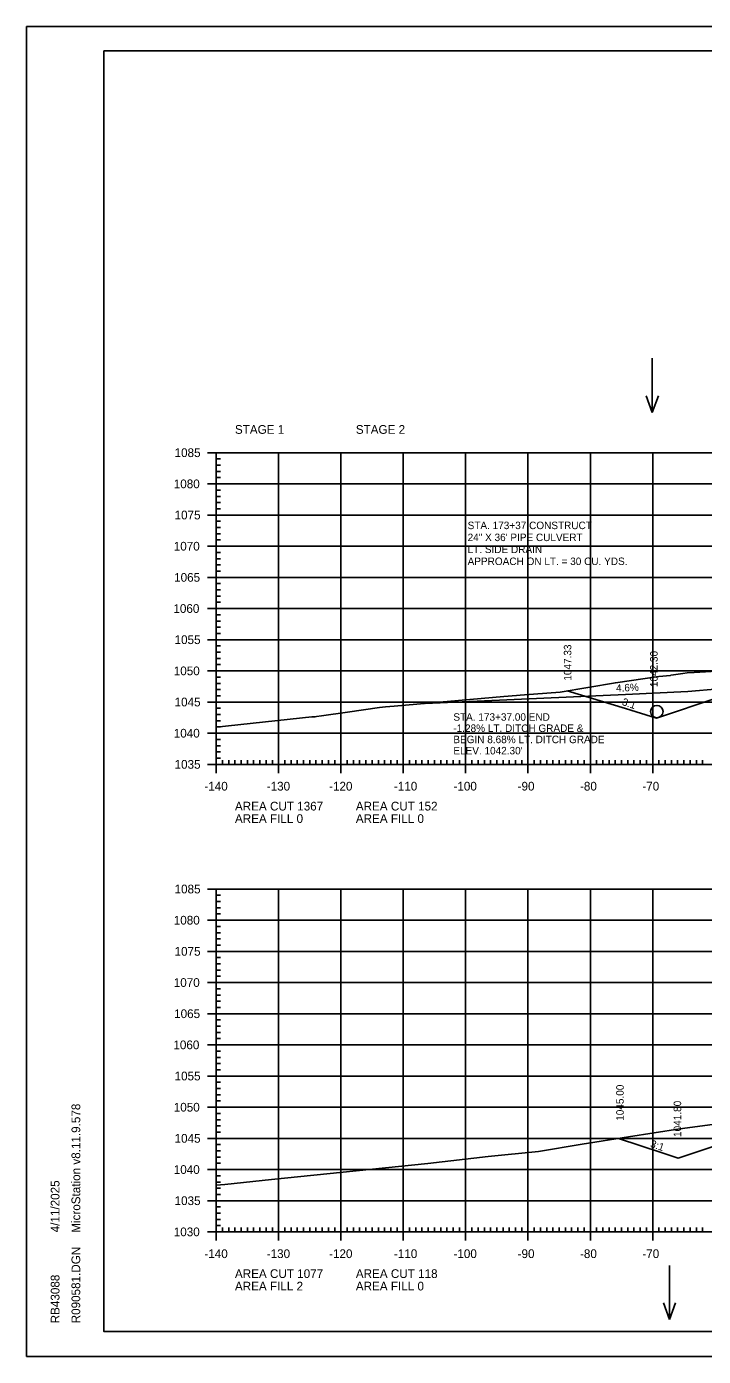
# Model space of a CAD drawing. Extents: x 1322838 to 1324533, y 339903 to 351025.
# Drawn here: x 1323533.3 to 1323641.9, y 347398.5 to 347611.9 of the extents above; entities that cross this region are included whole.
import ezdxf

# ---------------------------------------------------------------- set-up
doc = ezdxf.new("R2010")
doc.units = 0
for name, color, linetype in [('R_Axis', 7, 'Continuous'), ('R_Axis Annot', 7, 'Continuous'), ('R_Border', 7, 'Continuous'), ('R_Border Notes', 7, 'Continuous'), ('R_Drive', 7, 'Continuous'), ('R_Exist Surface', 7, 'Continuous'), ('R_Fin Surface', 7, 'Continuous'), ('R_Fin Surface Annot', 7, 'Continuous'), ('R_Grid', 7, 'Continuous'), ('R_No Plot', 7, 'Continuous'), ('R_Proposed Road', 7, 'Continuous'), ('R_Water', 7, 'Continuous'), ('R_Water Annot', 7, 'Continuous')]:
    doc.layers.add(name, color=color, linetype=linetype)

msp = doc.modelspace()

# ---------------------------------------------------------------- linework, layer by layer
at = {"layer": 'R_Axis'}
for p, q in [((1323562.32, 347543.51), (1323565.12, 347543.51)), ((1323563.72, 347493.51), (1323563.72, 347543.51)), ((1323563.72, 347542.51), (1323564.42, 347542.51)), ((1323563.72, 347541.51), (1323564.42, 347541.51)), ((1323563.72, 347540.51), (1323564.42, 347540.51)), ((1323562.32, 347538.51), (1323565.12, 347538.51)), ((1323563.72, 347539.51), (1323564.42, 347539.51)), ((1323563.72, 347537.51), (1323564.42, 347537.51)), ((1323563.72, 347536.51), (1323564.42, 347536.51)), ((1323563.72, 347535.51), (1323564.42, 347535.51)), ((1323562.32, 347533.51), (1323565.12, 347533.51)), ((1323563.72, 347534.51), (1323564.42, 347534.51)), ((1323563.72, 347532.51), (1323564.42, 347532.51)), ((1323563.72, 347531.51), (1323564.42, 347531.51)), ((1323563.72, 347530.51), (1323564.42, 347530.51)), ((1323563.72, 347529.51), (1323564.42, 347529.51)), ((1323562.32, 347528.51), (1323565.12, 347528.51)), ((1323563.72, 347527.51), (1323564.42, 347527.51)), ((1323563.72, 347526.51), (1323564.42, 347526.51)), ((1323563.72, 347525.51), (1323564.42, 347525.51)), ((1323562.32, 347523.51), (1323565.12, 347523.51)), ((1323563.72, 347524.51), (1323564.42, 347524.51)), ((1323563.72, 347522.51), (1323564.42, 347522.51)), ((1323563.72, 347521.51), (1323564.42, 347521.51)), ((1323562.32, 347518.51), (1323565.12, 347518.51)), ((1323563.72, 347520.51), (1323564.42, 347520.51)), ((1323563.72, 347519.51), (1323564.42, 347519.51)), ((1323563.72, 347517.51), (1323564.42, 347517.51)), ((1323563.72, 347516.51), (1323564.42, 347516.51)), ((1323563.72, 347515.51), (1323564.42, 347515.51)), ((1323563.72, 347514.51), (1323564.42, 347514.51)), ((1323562.32, 347513.51), (1323565.12, 347513.51)), ((1323563.72, 347512.51), (1323564.42, 347512.51)), ((1323563.72, 347511.51), (1323564.42, 347511.51)), ((1323563.72, 347510.51), (1323564.42, 347510.51)), ((1323562.32, 347508.51), (1323565.12, 347508.51)), ((1323563.72, 347509.51), (1323564.42, 347509.51)), ((1323563.72, 347507.51), (1323564.42, 347507.51)), ((1323563.72, 347506.51), (1323564.42, 347506.51)), ((1323562.32, 347503.51), (1323565.12, 347503.51)), ((1323563.72, 347505.51), (1323564.42, 347505.51)), ((1323563.72, 347504.51), (1323564.42, 347504.51)), ((1323563.72, 347502.51), (1323564.42, 347502.51)), ((1323563.72, 347501.51), (1323564.42, 347501.51)), ((1323563.72, 347500.51), (1323564.42, 347500.51)), ((1323563.72, 347499.51), (1323564.42, 347499.51)), ((1323562.32, 347498.51), (1323565.12, 347498.51)), ((1323563.72, 347497.51), (1323564.42, 347497.51)), ((1323563.72, 347496.51), (1323564.42, 347496.51)), ((1323563.72, 347495.51), (1323564.42, 347495.51)), ((1323562.32, 347493.51), (1323565.12, 347493.51)), ((1323563.72, 347492.11), (1323563.72, 347494.91)), ((1323563.72, 347494.51), (1323564.42, 347494.51)), ((1323563.72, 347493.51), (1323843.72, 347493.51)), ((1323564.72, 347493.51), (1323564.72, 347494.21)), ((1323565.72, 347493.51), (1323565.72, 347494.21)), ((1323566.72, 347493.51), (1323566.72, 347494.21)), ((1323567.72, 347493.51), (1323567.72, 347494.21)), ((1323568.72, 347493.51), (1323568.72, 347494.21)), ((1323569.72, 347493.51), (1323569.72, 347494.21)), ((1323570.72, 347493.51), (1323570.72, 347494.21)), ((1323571.72, 347493.51), (1323571.72, 347494.21)), ((1323572.72, 347493.51), (1323572.72, 347494.21)), ((1323573.72, 347492.11), (1323573.72, 347494.91)), ((1323574.72, 347493.51), (1323574.72, 347494.21)), ((1323575.72, 347493.51), (1323575.72, 347494.21)), ((1323576.72, 347493.51), (1323576.72, 347494.21)), ((1323577.72, 347493.51), (1323577.72, 347494.21)), ((1323578.72, 347493.51), (1323578.72, 347494.21)), ((1323579.72, 347493.51), (1323579.72, 347494.21)), ((1323580.72, 347493.51), (1323580.72, 347494.21)), ((1323581.72, 347493.51), (1323581.72, 347494.21)), ((1323582.72, 347493.51), (1323582.72, 347494.21)), ((1323583.72, 347492.11), (1323583.72, 347494.91)), ((1323584.72, 347493.51), (1323584.72, 347494.21)), ((1323585.72, 347493.51), (1323585.72, 347494.21)), ((1323586.72, 347493.51), (1323586.72, 347494.21)), ((1323587.72, 347493.51), (1323587.72, 347494.21)), ((1323588.72, 347493.51), (1323588.72, 347494.21)), ((1323589.72, 347493.51), (1323589.72, 347494.21)), ((1323590.72, 347493.51), (1323590.72, 347494.21)), ((1323591.72, 347493.51), (1323591.72, 347494.21)), ((1323592.72, 347493.51), (1323592.72, 347494.21)), ((1323593.72, 347492.11), (1323593.72, 347494.91)), ((1323594.72, 347493.51), (1323594.72, 347494.21)), ((1323595.72, 347493.51), (1323595.72, 347494.21)), ((1323596.72, 347493.51), (1323596.72, 347494.21)), ((1323597.72, 347493.51), (1323597.72, 347494.21)), ((1323598.72, 347493.51), (1323598.72, 347494.21)), ((1323599.72, 347493.51), (1323599.72, 347494.21)), ((1323600.72, 347493.51), (1323600.72, 347494.21)), ((1323601.72, 347493.51), (1323601.72, 347494.21)), ((1323602.72, 347493.51), (1323602.72, 347494.21)), ((1323603.72, 347492.11), (1323603.72, 347494.91)), ((1323604.72, 347493.51), (1323604.72, 347494.21)), ((1323605.72, 347493.51), (1323605.72, 347494.21)), ((1323606.72, 347493.51), (1323606.72, 347494.21)), ((1323607.72, 347493.51), (1323607.72, 347494.21)), ((1323608.72, 347493.51), (1323608.72, 347494.21)), ((1323609.72, 347493.51), (1323609.72, 347494.21)), ((1323610.72, 347493.51), (1323610.72, 347494.21)), ((1323611.72, 347493.51), (1323611.72, 347494.21)), ((1323612.72, 347493.51), (1323612.72, 347494.21)), ((1323613.72, 347492.11), (1323613.72, 347494.91)), ((1323614.72, 347493.51), (1323614.72, 347494.21)), ((1323615.72, 347493.51), (1323615.72, 347494.21)), ((1323616.72, 347493.51), (1323616.72, 347494.21)), ((1323617.72, 347493.51), (1323617.72, 347494.21)), ((1323618.72, 347493.51), (1323618.72, 347494.21)), ((1323619.72, 347493.51), (1323619.72, 347494.21)), ((1323620.72, 347493.51), (1323620.72, 347494.21)), ((1323621.72, 347493.51), (1323621.72, 347494.21)), ((1323622.72, 347493.51), (1323622.72, 347494.21)), ((1323623.72, 347492.11), (1323623.72, 347494.91)), ((1323624.72, 347493.51), (1323624.72, 347494.21)), ((1323625.72, 347493.51), (1323625.72, 347494.21)), ((1323626.72, 347493.51), (1323626.72, 347494.21)), ((1323627.72, 347493.51), (1323627.72, 347494.21)), ((1323628.72, 347493.51), (1323628.72, 347494.21)), ((1323629.72, 347493.51), (1323629.72, 347494.21)), ((1323630.72, 347493.51), (1323630.72, 347494.21)), ((1323631.72, 347493.51), (1323631.72, 347494.21)), ((1323632.72, 347493.51), (1323632.72, 347494.21)), ((1323633.72, 347492.11), (1323633.72, 347494.91)), ((1323634.72, 347493.51), (1323634.72, 347494.21)), ((1323635.72, 347493.51), (1323635.72, 347494.21)), ((1323636.72, 347493.51), (1323636.72, 347494.21)), ((1323637.72, 347493.51), (1323637.72, 347494.21)), ((1323638.72, 347493.51), (1323638.72, 347494.21)), ((1323639.72, 347493.51), (1323639.72, 347494.21)), ((1323640.72, 347493.51), (1323640.72, 347494.21)), ((1323641.72, 347493.51), (1323641.72, 347494.21)), ((1323562.32, 347473.51), (1323565.12, 347473.51)), ((1323563.72, 347418.51), (1323563.72, 347473.51)), ((1323563.72, 347472.51), (1323564.42, 347472.51)), ((1323563.72, 347471.51), (1323564.42, 347471.51)), ((1323563.72, 347470.51), (1323564.42, 347470.51)), ((1323563.72, 347469.51), (1323564.42, 347469.51)), ((1323562.32, 347468.51), (1323565.12, 347468.51)), ((1323563.72, 347467.51), (1323564.42, 347467.51)), ((1323563.72, 347466.51), (1323564.42, 347466.51)), ((1323563.72, 347465.51), (1323564.42, 347465.51)), ((1323562.32, 347463.51), (1323565.12, 347463.51)), ((1323563.72, 347464.51), (1323564.42, 347464.51)), ((1323563.72, 347462.51), (1323564.42, 347462.51)), ((1323563.72, 347461.51), (1323564.42, 347461.51)), ((1323563.72, 347460.51), (1323564.42, 347460.51)), ((1323563.72, 347459.51), (1323564.42, 347459.51)), ((1323562.32, 347458.51), (1323565.12, 347458.51)), ((1323563.72, 347457.51), (1323564.42, 347457.51)), ((1323563.72, 347456.51), (1323564.42, 347456.51)), ((1323563.72, 347455.51), (1323564.42, 347455.51)), ((1323563.72, 347454.51), (1323564.42, 347454.51)), ((1323562.32, 347453.51), (1323565.12, 347453.51)), ((1323563.72, 347452.51), (1323564.42, 347452.51)), ((1323563.72, 347451.51), (1323564.42, 347451.51)), ((1323563.72, 347450.51), (1323564.42, 347450.51)), ((1323562.32, 347448.51), (1323565.12, 347448.51)), ((1323563.72, 347449.51), (1323564.42, 347449.51)), ((1323563.72, 347447.51), (1323564.42, 347447.51)), ((1323563.72, 347446.51), (1323564.42, 347446.51)), ((1323563.72, 347445.51), (1323564.42, 347445.51)), ((1323563.72, 347444.51), (1323564.42, 347444.51)), ((1323562.32, 347443.51), (1323565.12, 347443.51)), ((1323563.72, 347442.51), (1323564.42, 347442.51)), ((1323563.72, 347441.51), (1323564.42, 347441.51)), ((1323563.72, 347440.51), (1323564.42, 347440.51)), ((1323563.72, 347439.51), (1323564.42, 347439.51)), ((1323562.32, 347438.51), (1323565.12, 347438.51)), ((1323563.72, 347437.51), (1323564.42, 347437.51)), ((1323563.72, 347436.51), (1323564.42, 347436.51)), ((1323563.72, 347435.51), (1323564.42, 347435.51)), ((1323562.32, 347433.51), (1323565.12, 347433.51)), ((1323563.72, 347434.51), (1323564.42, 347434.51)), ((1323563.72, 347432.51), (1323564.42, 347432.51)), ((1323563.72, 347431.51), (1323564.42, 347431.51)), ((1323563.72, 347430.51), (1323564.42, 347430.51)), ((1323563.72, 347429.51), (1323564.42, 347429.51)), ((1323562.32, 347428.51), (1323565.12, 347428.51)), ((1323563.72, 347427.51), (1323564.42, 347427.51)), ((1323563.72, 347426.51), (1323564.42, 347426.51)), ((1323563.72, 347425.51), (1323564.42, 347425.51)), ((1323562.32, 347423.51), (1323565.12, 347423.51)), ((1323563.72, 347424.51), (1323564.42, 347424.51)), ((1323563.72, 347422.51), (1323564.42, 347422.51)), ((1323563.72, 347421.51), (1323564.42, 347421.51)), ((1323563.72, 347420.51), (1323564.42, 347420.51)), ((1323562.32, 347418.51), (1323565.12, 347418.51)), ((1323563.72, 347417.11), (1323563.72, 347419.91)), ((1323563.72, 347419.51), (1323564.42, 347419.51)), ((1323563.72, 347418.51), (1323843.72, 347418.51)), ((1323564.72, 347418.51), (1323564.72, 347419.21)), ((1323565.72, 347418.51), (1323565.72, 347419.21)), ((1323566.72, 347418.51), (1323566.72, 347419.21)), ((1323567.72, 347418.51), (1323567.72, 347419.21)), ((1323568.72, 347418.51), (1323568.72, 347419.21)), ((1323569.72, 347418.51), (1323569.72, 347419.21)), ((1323570.72, 347418.51), (1323570.72, 347419.21)), ((1323571.72, 347418.51), (1323571.72, 347419.21)), ((1323572.72, 347418.51), (1323572.72, 347419.21)), ((1323573.72, 347417.11), (1323573.72, 347419.91)), ((1323574.72, 347418.51), (1323574.72, 347419.21)), ((1323575.72, 347418.51), (1323575.72, 347419.21)), ((1323576.72, 347418.51), (1323576.72, 347419.21)), ((1323577.72, 347418.51), (1323577.72, 347419.21)), ((1323578.72, 347418.51), (1323578.72, 347419.21)), ((1323579.72, 347418.51), (1323579.72, 347419.21)), ((1323580.72, 347418.51), (1323580.72, 347419.21)), ((1323581.72, 347418.51), (1323581.72, 347419.21)), ((1323582.72, 347418.51), (1323582.72, 347419.21)), ((1323583.72, 347417.11), (1323583.72, 347419.91)), ((1323584.72, 347418.51), (1323584.72, 347419.21)), ((1323585.72, 347418.51), (1323585.72, 347419.21)), ((1323586.72, 347418.51), (1323586.72, 347419.21)), ((1323587.72, 347418.51), (1323587.72, 347419.21)), ((1323588.72, 347418.51), (1323588.72, 347419.21)), ((1323589.72, 347418.51), (1323589.72, 347419.21)), ((1323590.72, 347418.51), (1323590.72, 347419.21)), ((1323591.72, 347418.51), (1323591.72, 347419.21)), ((1323592.72, 347418.51), (1323592.72, 347419.21)), ((1323593.72, 347417.11), (1323593.72, 347419.91)), ((1323594.72, 347418.51), (1323594.72, 347419.21)), ((1323595.72, 347418.51), (1323595.72, 347419.21)), ((1323596.72, 347418.51), (1323596.72, 347419.21)), ((1323597.72, 347418.51), (1323597.72, 347419.21)), ((1323598.72, 347418.51), (1323598.72, 347419.21)), ((1323599.72, 347418.51), (1323599.72, 347419.21)), ((1323600.72, 347418.51), (1323600.72, 347419.21)), ((1323601.72, 347418.51), (1323601.72, 347419.21)), ((1323602.72, 347418.51), (1323602.72, 347419.21)), ((1323603.72, 347417.11), (1323603.72, 347419.91)), ((1323604.72, 347418.51), (1323604.72, 347419.21)), ((1323605.72, 347418.51), (1323605.72, 347419.21)), ((1323606.72, 347418.51), (1323606.72, 347419.21)), ((1323607.72, 347418.51), (1323607.72, 347419.21)), ((1323608.72, 347418.51), (1323608.72, 347419.21)), ((1323609.72, 347418.51), (1323609.72, 347419.21)), ((1323610.72, 347418.51), (1323610.72, 347419.21)), ((1323611.72, 347418.51), (1323611.72, 347419.21)), ((1323612.72, 347418.51), (1323612.72, 347419.21)), ((1323613.72, 347417.11), (1323613.72, 347419.91)), ((1323614.72, 347418.51), (1323614.72, 347419.21)), ((1323615.72, 347418.51), (1323615.72, 347419.21)), ((1323616.72, 347418.51), (1323616.72, 347419.21)), ((1323617.72, 347418.51), (1323617.72, 347419.21)), ((1323618.72, 347418.51), (1323618.72, 347419.21)), ((1323619.72, 347418.51), (1323619.72, 347419.21)), ((1323620.72, 347418.51), (1323620.72, 347419.21)), ((1323621.72, 347418.51), (1323621.72, 347419.21)), ((1323622.72, 347418.51), (1323622.72, 347419.21)), ((1323623.72, 347417.11), (1323623.72, 347419.91)), ((1323624.72, 347418.51), (1323624.72, 347419.21)), ((1323625.72, 347418.51), (1323625.72, 347419.21)), ((1323626.72, 347418.51), (1323626.72, 347419.21)), ((1323627.72, 347418.51), (1323627.72, 347419.21)), ((1323628.72, 347418.51), (1323628.72, 347419.21)), ((1323629.72, 347418.51), (1323629.72, 347419.21)), ((1323630.72, 347418.51), (1323630.72, 347419.21)), ((1323631.72, 347418.51), (1323631.72, 347419.21)), ((1323632.72, 347418.51), (1323632.72, 347419.21)), ((1323633.72, 347417.11), (1323633.72, 347419.91)), ((1323634.72, 347418.51), (1323634.72, 347419.21)), ((1323635.72, 347418.51), (1323635.72, 347419.21)), ((1323636.72, 347418.51), (1323636.72, 347419.21)), ((1323637.72, 347418.51), (1323637.72, 347419.21)), ((1323638.72, 347418.51), (1323638.72, 347419.21)), ((1323639.72, 347418.51), (1323639.72, 347419.21)), ((1323640.72, 347418.51), (1323640.72, 347419.21)), ((1323641.72, 347418.51), (1323641.72, 347419.21))]:
    msp.add_line(p, q, dxfattribs=at)
at = {"layer": 'R_Border'}
for p, q in [((1323545.72, 347607.97), (1323861.9, 347607.97)), ((1323545.72, 347402.51), (1323545.72, 347607.97)), ((1323545.72, 347402.51), (1323545.72, 347402.51)), ((1323861.9, 347402.51), (1323545.72, 347402.51))]:
    msp.add_line(p, q, dxfattribs=at)
at = {"layer": 'R_Exist Surface'}
for points in [[(1323563.72, 347499.48), (1323579.05, 347501.11), (1323579.58, 347501.16), (1323579.8, 347501.19), (1323580.63, 347501.28), (1323584.77, 347501.9), (1323589.92, 347502.66), (1323590.86, 347502.72), (1323592.26, 347502.85), (1323609.87, 347504.42), (1323611.87, 347504.57), (1323612.46, 347504.59), (1323618.88, 347505.11), (1323627.74, 347506.61), (1323634.73, 347507.62), (1323636.58, 347507.79), (1323636.62, 347507.81), (1323637.07, 347507.88), (1323638.53, 347508.08), (1323639.25, 347508.18), (1323640.38, 347508.24), (1323652.99, 347508.98)], [(1323563.72, 347425.98), (1323565.1, 347426.11), (1323572.6, 347426.93), (1323597.68, 347429.47), (1323607.32, 347430.61), (1323615.43, 347431.43), (1323622.43, 347432.6), (1323629.83, 347433.74), (1323638.07, 347435.05), (1323643.3, 347435.74)]]:
    msp.add_lwpolyline(points, dxfattribs=at)
at = {"layer": 'R_Fin Surface'}
for points in [[(1323620.01, 347505.3), (1323629.34, 347502.46), (1323634.33, 347500.94), (1323644.22, 347504.23), (1323651.84, 347505.5), (1323651.84, 347505.5), (1323659.38, 347506.76), (1323666.22, 347507.9), (1323667.5, 347508.01), (1323672.22, 347508.41), (1323674.01, 347508.57), (1323674.22, 347508.59), (1323703.71, 347511.12), (1323704.97, 347511.23), (1323733.2, 347513.66), (1323733.22, 347513.66), (1323734.9, 347513.81), (1323735.22, 347513.83), (1323736.04, 347513.9), (1323741.22, 347514.35), (1323754.04, 347512.21), (1323754.04, 347512.21), (1323763.21, 347510.68)], [(1323628.25, 347433.5), (1323628.25, 347433.5), (1323628.25, 347433.5), (1323635.1, 347431.22), (1323637.81, 347430.31), (1323644.22, 347432.45)]]:
    msp.add_lwpolyline(points, dxfattribs=at)
at = {"layer": 'R_Grid'}
for p, q in [((1323563.72, 347543.51), (1323843.72, 347543.51)), ((1323563.72, 347493.51), (1323563.72, 347543.51)), ((1323573.72, 347493.51), (1323573.72, 347543.51)), ((1323583.72, 347493.51), (1323583.72, 347543.51)), ((1323593.72, 347493.51), (1323593.72, 347543.51)), ((1323603.72, 347493.51), (1323603.72, 347543.51)), ((1323613.72, 347493.51), (1323613.72, 347543.51)), ((1323623.72, 347493.51), (1323623.72, 347543.51)), ((1323633.72, 347493.51), (1323633.72, 347543.51)), ((1323563.72, 347538.51), (1323843.72, 347538.51)), ((1323563.72, 347533.51), (1323843.72, 347533.51)), ((1323563.72, 347528.51), (1323843.72, 347528.51)), ((1323563.72, 347523.51), (1323843.72, 347523.51)), ((1323563.72, 347518.51), (1323843.72, 347518.51)), ((1323563.72, 347513.51), (1323843.72, 347513.51)), ((1323563.72, 347508.51), (1323843.72, 347508.51)), ((1323563.72, 347503.51), (1323843.72, 347503.51)), ((1323563.72, 347498.51), (1323843.72, 347498.51)), ((1323563.72, 347493.51), (1323843.72, 347493.51)), ((1323563.72, 347473.51), (1323843.72, 347473.51)), ((1323563.72, 347418.51), (1323563.72, 347473.51)), ((1323573.72, 347418.51), (1323573.72, 347473.51)), ((1323583.72, 347418.51), (1323583.72, 347473.51)), ((1323593.72, 347418.51), (1323593.72, 347473.51)), ((1323603.72, 347418.51), (1323603.72, 347473.51)), ((1323613.72, 347418.51), (1323613.72, 347473.51)), ((1323623.72, 347418.51), (1323623.72, 347473.51)), ((1323633.72, 347418.51), (1323633.72, 347473.51)), ((1323563.72, 347468.51), (1323843.72, 347468.51)), ((1323563.72, 347463.51), (1323843.72, 347463.51)), ((1323563.72, 347458.51), (1323843.72, 347458.51)), ((1323563.72, 347453.51), (1323843.72, 347453.51)), ((1323563.72, 347448.51), (1323843.72, 347448.51)), ((1323563.72, 347443.51), (1323843.72, 347443.51)), ((1323563.72, 347438.51), (1323843.72, 347438.51)), ((1323563.72, 347433.51), (1323843.72, 347433.51)), ((1323563.72, 347428.51), (1323843.72, 347428.51)), ((1323563.72, 347423.51), (1323843.72, 347423.51)), ((1323563.72, 347418.51), (1323843.72, 347418.51))]:
    msp.add_line(p, q, dxfattribs=at)
at = {"layer": 'R_No Plot'}
for p, q in [((1323533.31, 347611.87), (1323866.65, 347611.87)), ((1323533.31, 347398.54), (1323866.65, 347398.54))]:
    msp.add_line(p, q, dxfattribs=at)
for points in [[(1323533.31, 347611.87), (1323866.65, 347611.87), (1323866.65, 347398.53), (1323533.31, 347398.53)], [(1323779.64, 347607.97), (1323799.26, 347607.97), (1323799.26, 347598.09), (1323815.37, 347598.09), (1323838.57, 347598.09), (1323838.57, 347565.42), (1323861.77, 347565.42), (1323861.9, 347402.51), (1323545.72, 347402.51), (1323545.72, 347607.97)]]:
    msp.add_lwpolyline(points, close=True, dxfattribs=at)
at = {"layer": 'R_Proposed Road'}
msp.add_line((1323597.25, 347503.29), (1323629.37, 347504.73), dxfattribs=at)
msp.add_lwpolyline([(1323666.22, 347507.9), (1323659.24, 347507.3), (1323649.32, 347506.04), (1323639.36, 347505.19), (1323629.37, 347504.73)], dxfattribs=at)
at = {"layer": 'R_Water'}
msp.add_circle((1323634.39, 347501.98), 1, dxfattribs=at)
at = {"layer": 'R_Water Annot'}
for p, q in [((1323633.66, 347558.67), (1323633.66, 347549.98)), ((1323633.66, 347549.98), (1323632.69, 347552.64)), ((1323633.66, 347549.98), (1323634.63, 347552.64)), ((1323636.4, 347413.14), (1323636.4, 347404.45)), ((1323636.4, 347404.45), (1323635.43, 347407.11)), ((1323636.4, 347404.45), (1323637.37, 347407.11))]:
    msp.add_line(p, q, dxfattribs=at)

# ---------------------------------------------------------------- texts
at = {"layer": 'R_Axis Annot'}
for s, p in [('STAGE 1', (1323566.72, 347546.54)), ('STAGE 2', (1323586.11, 347546.54)), ('1085', (1323557.04, 347542.81)), ('1080', (1323556.91, 347537.81)), ('1075', (1323557.04, 347532.81)), ('1070', (1323556.91, 347527.81)), ('1065', (1323556.97, 347522.81)), ('1060', (1323556.85, 347517.81)), ('1055', (1323557.04, 347512.81)), ('1050', (1323556.91, 347507.81)), ('1045', (1323557.04, 347502.81)), ('1040', (1323556.91, 347497.81)), ('1035', (1323557.04, 347492.81)), ('-140', (1323561.82, 347489.31)), ('-130', (1323571.82, 347489.31)), ('-120', (1323581.82, 347489.31)), ('-110', (1323592.22, 347489.31)), ('-100', (1323601.77, 347489.31)), ('-90', (1323612.06, 347489.31)), ('-80', (1323622.06, 347489.31)), ('-70', (1323632.06, 347489.31)), ('AREA CUT 1367', (1323566.72, 347486.11)), ('AREA CUT 152', (1323586.11, 347486.11)), ('AREA FILL 0', (1323566.72, 347484.11)), ('AREA FILL 0', (1323586.11, 347484.11)), ('1085', (1323557.04, 347472.81)), ('1080', (1323556.91, 347467.81)), ('1075', (1323557.04, 347462.81)), ('1070', (1323556.91, 347457.81)), ('1065', (1323556.97, 347452.81)), ('1060', (1323556.85, 347447.81)), ('1055', (1323557.04, 347442.81)), ('1050', (1323556.91, 347437.81)), ('1045', (1323557.04, 347432.81)), ('1040', (1323556.91, 347427.81)), ('1035', (1323557.04, 347422.81)), ('1030', (1323556.91, 347417.81)), ('-140', (1323561.82, 347414.31)), ('-130', (1323571.82, 347414.31)), ('-120', (1323581.82, 347414.31)), ('-110', (1323592.22, 347414.31)), ('-100', (1323601.77, 347414.31)), ('-90', (1323612.06, 347414.31)), ('-80', (1323622.06, 347414.31)), ('-70', (1323632.06, 347414.31)), ('AREA CUT 1077', (1323566.72, 347411.11)), ('AREA CUT 118', (1323586.11, 347411.11)), ('AREA FILL 2', (1323566.72, 347409.11)), ('AREA FILL 0', (1323586.11, 347409.11))]:
    msp.add_text(s, height=1.4, dxfattribs=at).set_placement(p)
at = {"layer": 'R_Border'}
for s, p in [('MicroStation v8.11.9.578', (1323541.91, 347418.37)), ('4/11/2025', (1323538.58, 347418.44)), ('R090581.DGN', (1323541.91, 347403.84)), ('RB43088', (1323538.58, 347403.84))]:
    msp.add_text(s, height=1.4, rotation=90, dxfattribs=at).set_placement(p)
at = {"layer": 'R_Border Notes'}
for s, p in [('STA. 173+37 CONSTRUCT', (1323604.04, 347531.25)), ('24" X 36\' PIPE CULVERT', (1323604.04, 347529.33)), ('LT. SIDE DRAIN', (1323604.04, 347527.41)), ('APPROACH ON LT. = 30 CU. YDS.', (1323604.04, 347525.49))]:
    msp.add_text(s, height=1.2, dxfattribs=at).set_placement(p)
at = {"layer": 'R_Drive'}
msp.add_text('4.6%', height=1.2, rotation=2.6253, dxfattribs=at).set_placement((1323627.86, 347505.14))
for s, p in [('STA. 173+37.00 END', (1323601.75, 347500.51)), ('-1.28% LT. DITCH GRADE &', (1323601.75, 347498.71)), ('BEGIN 8.68% LT. DITCH GRADE', (1323601.75, 347496.91)), ("ELEV. 1042.30'", (1323601.75, 347495.11))]:
    msp.add_text(s, height=1.2, dxfattribs=at).set_placement(p)
at = {"layer": 'R_Fin Surface Annot'}
for s, rotation, p in [('1047.33', 90, (1323620.67, 347506.94)), ('1042.30', 90, (1323634.51, 347505.91)), ('3:1', 341.5651, (1323628.69, 347503.06)), ('1045.00', 90, (1323629.07, 347436.33)), ('1041.80', 90, (1323638.29, 347433.74)), ('3:1', 341.5651, (1323633.23, 347432.15))]:
    msp.add_text(s, height=1.2, rotation=rotation, dxfattribs=at).set_placement(p)

doc.saveas('drawing.dxf')
